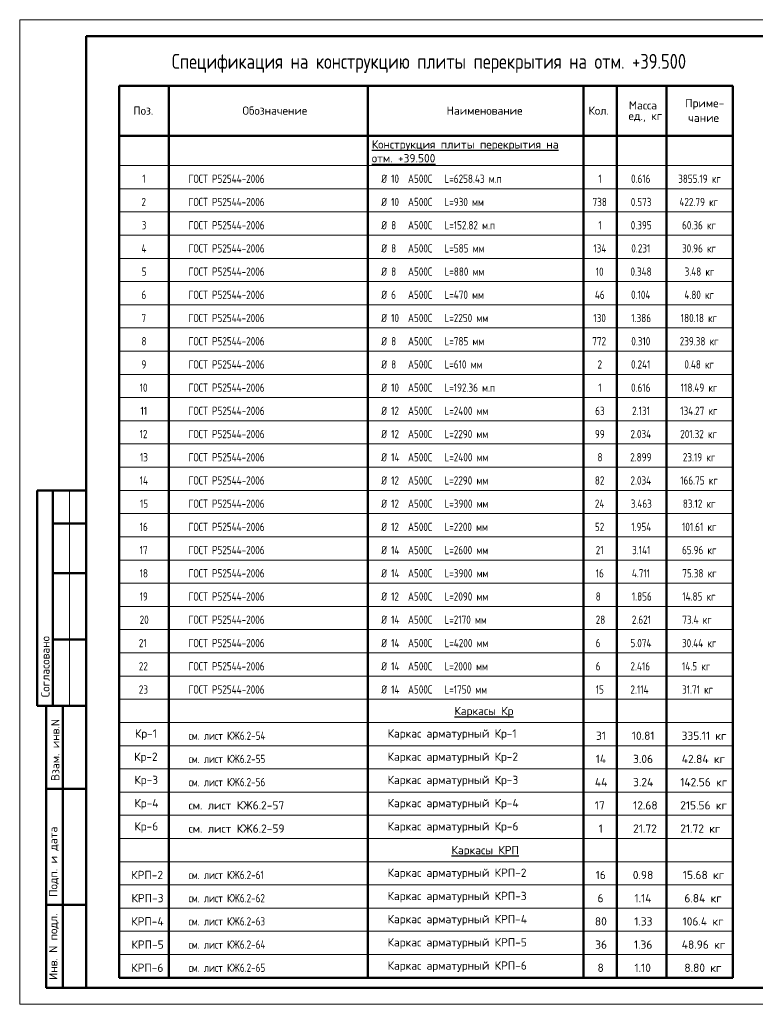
# Model space of a CAD drawing. Header units: millimetres. Extents: x 40580 to 1930067, y -240640 to 81020.
# Tile 355 of 656: x 1054230 to 1076408, y -240409 to -210709. Entities that reach past the tile are written whole.
import ezdxf

# ---------------------------------------------------------------- set-up
doc = ezdxf.new("R2010")
doc.units = ezdxf.units.MM
for name, color, linetype, lineweight in [('Standard', 7, 'Continuous', 25), ('Примечания', 7, 'Continuous', 13), ('Ребро вкладыша арматура S1', 52, 'Continuous', 25)]:
    doc.layers.add(name, color=color, linetype=linetype, lineweight=lineweight)
doc.styles.add('GOST 2.304', font='isocpeur.ttf', dxfattribs={"width": 0.8})
doc.styles.add('ISOCPEUR', font='isocpeur.ttf')

msp = doc.modelspace()

# ---------------------------------------------------------------- linework, layer by layer
at = {"layer": 'Standard', "color": 7, "linetype": 'Continuous', "lineweight": 50, "transparency": 33554687}
for p, q in [((1057229.7, -212708.8), (1075729.7, -212708.8)), ((1057229.7, -239607.5), (1057229.7, -212708.8)), ((1058729.7, -212708.8), (1058729.7, -239607.5)), ((1064729.7, -212708.8), (1064729.7, -239607.5)), ((1071229.7, -212708.8), (1071229.7, -239607.5)), ((1072229.7, -212708.8), (1072229.7, -239607.5)), ((1073729.7, -212708.8), (1073729.7, -239607.5)), ((1075729.7, -212708.8), (1075729.7, -239607.5)), ((1057229.7, -214208.8), (1075729.7, -214208.8)), ((1056229.7, -224908.8), (1054756.5, -224908.8)), ((1054756.5, -224908.8), (1054756.5, -231408.8)), ((1054756.5, -224908.8), (1054756.5, -231408.8)), ((1055229.7, -224908.8), (1055229.7, -231408.8)), ((1056229.7, -225908.8), (1055229.7, -225908.8)), ((1056229.7, -227408.8), (1055229.7, -227408.8)), ((1056229.7, -229408.8), (1055229.7, -229408.8)), ((1054756.5, -231408.8), (1056229.7, -231408.8)), ((1055029.7, -239908.8), (1055029.7, -231408.8)), ((1055029.7, -239908.8), (1055029.7, -231408.8)), ((1055529.7, -239908.8), (1055529.7, -231408.8)), ((1055029.7, -233908.8), (1056229.7, -233908.8)), ((1055029.7, -237408.8), (1056229.7, -237408.8)), ((1057229.7, -239607.5), (1075729.7, -239607.5)), ((1075729.7, -239607.5), (1057229.7, -239607.5)), ((1056229.7, -239908.8), (1055029.7, -239908.8))]:
    msp.add_line(p, q, dxfattribs=at)
at = {"layer": 'Standard', "color": 7, "linetype": 'Continuous', "lineweight": 13, "transparency": 33554687}
for p, q in [((1057229.7, -215107.5), (1075729.7, -215107.5)), ((1057229.7, -215807.5), (1075729.7, -215807.5)), ((1057229.7, -216507.5), (1075729.7, -216507.5)), ((1057229.7, -217207.5), (1075729.7, -217207.5)), ((1057229.7, -217907.5), (1075729.7, -217907.5)), ((1057229.7, -218607.5), (1075729.7, -218607.5)), ((1057229.7, -219307.5), (1075729.7, -219307.5)), ((1057229.7, -220007.5), (1075729.7, -220007.5)), ((1057229.7, -220707.5), (1075729.7, -220707.5)), ((1057229.7, -221407.5), (1075729.7, -221407.5)), ((1057229.7, -222107.5), (1075729.7, -222107.5)), ((1057229.7, -222807.5), (1075729.7, -222807.5)), ((1057229.7, -223507.5), (1075729.7, -223507.5)), ((1057229.7, -224207.5), (1075729.7, -224207.5)), ((1055729.7, -224908.8), (1055729.7, -231408.8)), ((1057229.7, -224907.5), (1075729.7, -224907.5)), ((1057229.7, -225607.5), (1075729.7, -225607.5)), ((1057229.7, -226307.5), (1075729.7, -226307.5)), ((1057229.7, -227007.5), (1075729.7, -227007.5)), ((1057229.7, -227707.5), (1075729.7, -227707.5)), ((1057229.7, -228407.5), (1075729.7, -228407.5)), ((1057229.7, -229107.5), (1075729.7, -229107.5)), ((1057229.7, -229807.5), (1075729.7, -229807.5)), ((1057229.7, -230507.5), (1075729.7, -230507.5)), ((1057229.7, -231207.5), (1075729.7, -231207.5)), ((1057229.7, -231907.5), (1075729.7, -231907.5)), ((1057229.7, -232607.5), (1075729.7, -232607.5)), ((1057229.7, -233307.5), (1075729.7, -233307.5)), ((1057229.7, -234007.5), (1075729.7, -234007.5)), ((1057229.7, -234707.5), (1075729.7, -234707.5)), ((1057229.7, -235407.5), (1075729.7, -235407.5)), ((1057229.7, -236107.5), (1075729.7, -236107.5)), ((1057229.7, -236807.5), (1075729.7, -236807.5)), ((1057229.7, -237507.5), (1075729.7, -237507.5)), ((1057229.7, -238207.5), (1075729.7, -238207.5)), ((1057229.7, -238907.5), (1075729.7, -238907.5))]:
    msp.add_line(p, q, dxfattribs=at)
msp.add_lwpolyline([(1054229.7, -240408.8), (1096229.7, -240408.8), (1096229.7, -210708.8), (1054229.7, -210708.8), (1054229.7, -240408.8)], close=True, dxfattribs=at)
at = {"layer": 'Standard', "color": 7, "linetype": 'Continuous', "lineweight": 50, "transparency": 33554687}
msp.add_lwpolyline([(1056229.7, -211208.8), (1095729.7, -211208.8), (1095729.7, -239908.8), (1056229.7, -239908.8), (1056229.7, -211208.8)], close=True, dxfattribs=at)
at = {"layer": 'Примечания', "color": 7, "linetype": 'Continuous', "lineweight": 13, "transparency": 33554687}
for p, q in [((1057229.7, -215008.8), (1057229.7, -215808.8)), ((1075729.7, -215008.8), (1075729.7, -215808.8)), ((1075729.7, -215107.5), (1057229.7, -215107.5)), ((1058729.7, -215207.5), (1058729.7, -216007.5)), ((1064729.7, -215207.5), (1064729.7, -216007.5)), ((1071229.7, -215207.5), (1071229.7, -216007.5)), ((1072229.7, -215207.5), (1072229.7, -216007.5)), ((1073729.7, -215207.5), (1073729.7, -216007.5)), ((1075729.7, -215807.5), (1057229.7, -215807.5)), ((1057229.7, -215808.8), (1057229.7, -216608.8)), ((1075729.7, -215808.8), (1075729.7, -216608.8)), ((1058729.7, -216007.5), (1058729.7, -216807.5)), ((1064729.7, -216007.5), (1064729.7, -216807.5)), ((1071229.7, -216007.5), (1071229.7, -216807.5)), ((1072229.7, -216007.5), (1072229.7, -216807.5)), ((1073729.7, -216007.5), (1073729.7, -216807.5)), ((1075729.7, -216507.5), (1057229.7, -216507.5)), ((1057229.7, -216608.8), (1057229.7, -217408.8)), ((1058729.7, -216807.5), (1058729.7, -217607.5)), ((1064729.7, -216807.5), (1064729.7, -217607.5)), ((1071229.7, -216807.5), (1071229.7, -217607.5)), ((1072229.7, -216807.5), (1072229.7, -217607.5)), ((1073729.7, -216807.5), (1073729.7, -217607.5)), ((1075729.7, -216608.8), (1075729.7, -217408.8)), ((1075729.7, -217207.5), (1057229.7, -217207.5)), ((1057229.7, -217408.8), (1057229.7, -218208.8)), ((1058729.7, -217607.5), (1058729.7, -218407.5)), ((1064729.7, -217607.5), (1064729.7, -218407.5)), ((1071229.7, -217607.5), (1071229.7, -218407.5)), ((1072229.7, -217607.5), (1072229.7, -218407.5)), ((1073729.7, -217607.5), (1073729.7, -218407.5)), ((1075729.7, -217408.8), (1075729.7, -218208.8)), ((1075729.7, -217907.5), (1057229.7, -217907.5)), ((1057229.7, -218208.8), (1057229.7, -219008.8)), ((1075729.7, -218208.8), (1075729.7, -219008.8)), ((1058729.7, -218407.5), (1058729.7, -219207.5)), ((1064729.7, -218407.5), (1064729.7, -219207.5)), ((1071229.7, -218407.5), (1071229.7, -219207.5)), ((1072229.7, -218407.5), (1072229.7, -219207.5)), ((1073729.7, -218407.5), (1073729.7, -219207.5)), ((1075729.7, -218607.5), (1057229.7, -218607.5)), ((1057229.7, -219008.8), (1057229.7, -219808.8)), ((1075729.7, -219008.8), (1075729.7, -219808.8)), ((1075729.7, -219307.5), (1057229.7, -219307.5)), ((1058729.7, -219207.5), (1058729.7, -220007.5)), ((1064729.7, -219207.5), (1064729.7, -220007.5)), ((1071229.7, -219207.5), (1071229.7, -220007.5)), ((1072229.7, -219207.5), (1072229.7, -220007.5)), ((1073729.7, -219207.5), (1073729.7, -220007.5)), ((1057229.7, -219808.8), (1057229.7, -220608.8)), ((1075729.7, -220007.5), (1057229.7, -220007.5)), ((1058729.7, -220007.5), (1058729.7, -220807.5)), ((1064729.7, -220007.5), (1064729.7, -220807.5)), ((1071229.7, -220007.5), (1071229.7, -220807.5)), ((1072229.7, -220007.5), (1072229.7, -220807.5)), ((1073729.7, -220007.5), (1073729.7, -220807.5)), ((1075729.7, -219808.8), (1075729.7, -220608.8)), ((1057229.7, -220608.8), (1057229.7, -221408.8)), ((1075729.7, -220608.8), (1075729.7, -221408.8)), ((1075729.7, -220707.5), (1057229.7, -220707.5)), ((1058729.7, -220807.5), (1058729.7, -221607.5)), ((1064729.7, -220807.5), (1064729.7, -221607.5)), ((1071229.7, -220807.5), (1071229.7, -221607.5)), ((1072229.7, -220807.5), (1072229.7, -221607.5)), ((1073729.7, -220807.5), (1073729.7, -221607.5)), ((1075729.7, -221407.5), (1057229.7, -221407.5)), ((1057229.7, -221408.8), (1057229.7, -222208.8)), ((1058729.7, -221407.5), (1058729.7, -222207.5)), ((1064729.7, -221407.5), (1064729.7, -222207.5)), ((1071229.7, -221407.5), (1071229.7, -222207.5)), ((1072229.7, -221407.5), (1072229.7, -222207.5)), ((1073729.7, -221407.5), (1073729.7, -222207.5)), ((1075729.7, -221408.8), (1075729.7, -222208.8)), ((1058729.7, -221607.5), (1058729.7, -222407.5)), ((1064729.7, -221607.5), (1064729.7, -222407.5)), ((1071229.7, -221607.5), (1071229.7, -222407.5)), ((1072229.7, -221607.5), (1072229.7, -222407.5)), ((1073729.7, -221607.5), (1073729.7, -222407.5)), ((1075729.7, -222107.5), (1057229.7, -222107.5)), ((1057229.7, -222208.8), (1057229.7, -223008.8)), ((1058729.7, -222207.5), (1058729.7, -223007.5)), ((1064729.7, -222207.5), (1064729.7, -223007.5)), ((1071229.7, -222207.5), (1071229.7, -223007.5)), ((1072229.7, -222207.5), (1072229.7, -223007.5)), ((1073729.7, -222207.5), (1073729.7, -223007.5)), ((1075729.7, -222208.8), (1075729.7, -223008.8)), ((1075729.7, -222807.5), (1057229.7, -222807.5)), ((1057229.7, -223008.8), (1057229.7, -223808.8)), ((1058729.7, -223007.5), (1058729.7, -223807.5)), ((1064729.7, -223007.5), (1064729.7, -223807.5)), ((1071229.7, -223007.5), (1071229.7, -223807.5)), ((1072229.7, -223007.5), (1072229.7, -223807.5)), ((1073729.7, -223007.5), (1073729.7, -223807.5)), ((1075729.7, -223008.8), (1075729.7, -223808.8)), ((1075729.7, -223507.5), (1057229.7, -223507.5)), ((1057229.7, -223808.8), (1057229.7, -224608.8)), ((1058729.7, -223807.5), (1058729.7, -224607.5)), ((1064729.7, -223807.5), (1064729.7, -224607.5)), ((1071229.7, -223807.5), (1071229.7, -224607.5)), ((1072229.7, -223807.5), (1072229.7, -224607.5)), ((1073729.7, -223807.5), (1073729.7, -224607.5)), ((1075729.7, -223808.8), (1075729.7, -224608.8)), ((1075729.7, -224207.5), (1057229.7, -224207.5)), ((1057229.7, -224608.8), (1057229.7, -225408.8)), ((1058729.7, -224607.5), (1058729.7, -225407.5)), ((1064729.7, -224607.5), (1064729.7, -225407.5)), ((1071229.7, -224607.5), (1071229.7, -225407.5)), ((1072229.7, -224607.5), (1072229.7, -225407.5)), ((1073729.7, -224607.5), (1073729.7, -225407.5)), ((1075729.7, -224608.8), (1075729.7, -225408.8)), ((1075729.7, -224907.5), (1057229.7, -224907.5)), ((1057229.7, -225408.8), (1057229.7, -226208.8)), ((1058729.7, -225407.5), (1058729.7, -226207.5)), ((1064729.7, -225407.5), (1064729.7, -226207.5)), ((1071229.7, -225407.5), (1071229.7, -226207.5)), ((1072229.7, -225407.5), (1072229.7, -226207.5)), ((1073729.7, -225407.5), (1073729.7, -226207.5)), ((1075729.7, -225408.8), (1075729.7, -226208.8)), ((1075729.7, -225607.5), (1057229.7, -225607.5)), ((1057229.7, -226208.8), (1057229.7, -227008.8)), ((1075729.7, -226307.5), (1057229.7, -226307.5)), ((1058729.7, -226207.5), (1058729.7, -227007.5)), ((1064729.7, -226207.5), (1064729.7, -227007.5)), ((1071229.7, -226207.5), (1071229.7, -227007.5)), ((1072229.7, -226207.5), (1072229.7, -227007.5)), ((1073729.7, -226207.5), (1073729.7, -227007.5)), ((1075729.7, -226208.8), (1075729.7, -227008.8)), ((1075729.7, -227007.5), (1057229.7, -227007.5)), ((1057229.7, -227008.8), (1057229.7, -227808.8)), ((1058729.7, -227007.5), (1058729.7, -227807.5)), ((1064729.7, -227007.5), (1064729.7, -227807.5)), ((1071229.7, -227007.5), (1071229.7, -227807.5)), ((1072229.7, -227007.5), (1072229.7, -227807.5)), ((1073729.7, -227007.5), (1073729.7, -227807.5)), ((1075729.7, -227008.8), (1075729.7, -227808.8)), ((1075729.7, -227707.5), (1057229.7, -227707.5)), ((1057229.7, -227808.8), (1057229.7, -228608.8)), ((1058729.7, -227807.5), (1058729.7, -228607.5)), ((1064729.7, -227807.5), (1064729.7, -228607.5)), ((1071229.7, -227807.5), (1071229.7, -228607.5)), ((1072229.7, -227807.5), (1072229.7, -228607.5)), ((1073729.7, -227807.5), (1073729.7, -228607.5)), ((1075729.7, -227808.8), (1075729.7, -228608.8)), ((1075729.7, -228407.5), (1057229.7, -228407.5)), ((1057229.7, -228608.8), (1057229.7, -229408.8)), ((1075729.7, -228608.8), (1075729.7, -229408.8)), ((1075729.7, -229107.5), (1057229.7, -229107.5)), ((1075729.7, -229807.5), (1057229.7, -229807.5)), ((1075729.7, -230507.5), (1057229.7, -230507.5)), ((1075729.7, -231207.5), (1057229.7, -231207.5)), ((1075729.7, -231907.5), (1057229.7, -231907.5)), ((1075729.7, -232607.5), (1057229.7, -232607.5)), ((1075729.7, -233307.5), (1057229.7, -233307.5)), ((1075729.7, -234007.5), (1057229.7, -234007.5)), ((1075729.7, -234707.5), (1057229.7, -234707.5)), ((1075729.7, -235407.5), (1057229.7, -235407.5)), ((1075729.7, -236107.5), (1057229.7, -236107.5)), ((1075729.7, -236807.5), (1057229.7, -236807.5)), ((1075729.7, -237507.5), (1057229.7, -237507.5)), ((1075729.7, -238207.5), (1057229.7, -238207.5)), ((1075729.7, -238907.5), (1057229.7, -238907.5))]:
    msp.add_line(p, q, dxfattribs=at)

# ---------------------------------------------------------------- texts
at = {"color": 7, "linetype": 'Continuous', "lineweight": 25, "transparency": 33554687, "char_height": 250, "attachment_point": 7, "style": 'GOST 2.304'}
for s, insert, width in [('см.\\~лист\\~КЖ6.2-54', (1059319.7, -232432.5), 2487.518), ('см.\\~лист\\~КЖ6.2-55', (1059319.7, -233132.5), 2469.812), ('см.\\~лист\\~КЖ6.2-56', (1059319.7, -233832.5), 2487.518), ('см.\\~лист\\~КЖ6.2-61', (1059319.7, -236632.5), 2451.935), ('см.\\~лист\\~КЖ6.2-62', (1059319.7, -237332.5), 2505.206), ('см.\\~лист\\~КЖ6.2-63', (1059319.7, -238032.5), 2487.518), ('см.\\~лист\\~КЖ6.2-64', (1059319.7, -238732.5), 2505.206), ('см.\\~лист\\~КЖ6.2-65', (1059319.7, -239432.5), 2487.518)]:
    msp.add_mtext(s, dxfattribs=dict(at, insert=insert, width=width))
at = {"layer": 'Standard', "color": 7, "linetype": 'Continuous', "lineweight": 50, "transparency": 33554687, "insert": (1058818.4, -212313.1), "char_height": 450, "width": 15573.621, "attachment_point": 7, "style": 'GOST 2.304'}
msp.add_mtext('Спецификация\\~на\\~конструкцию\\~плиты\\~перекрытия\\~на\\~отм.\\~+39.500', dxfattribs=at)
at = {"layer": 'Standard', "color": 7, "linetype": 'Continuous', "lineweight": 25, "transparency": 33554687, "char_height": 250, "attachment_point": 7, "style": 'ISOCPEUR'}
for s, insert, width in [('Обозначение', (1060946.3, -213576.6), 1697.278), ('Кол.', (1071379.5, -213576.6), 622.388), ('Масса', (1072596.3, -213417.6), 888.965), ('Приме-', (1074295.9, -213417.6), 1013.226), ('Поз.', (1057655.5, -213576.6), 613.446), ('Наименование', (1067098.9, -213576.6), 1866.052), ('ед.,\\~кг', (1072585.9, -213792.6), 906.665), ('чание', (1074383.4, -213792.6), 835.693), ('{\\LКонструкция\\~плиты\\~перекрытия\\~на\\~\\Pотм.\\~+39.500}', (1064845.2, -215012), 6360.278), ('{\\LКаркасы\\~Кр}', (1067335.6, -231751.8), 1563.898), ('Кр-1', (1057704.7, -232432.5), 675.671), ('Каркас\\~арматурный\\~Кр-1', (1065319.7, -232432.5), 3269.373), ('31', (1071604.7, -232432.5), 373.688), ('10.81', (1072685.9, -232432.5), 711.066), ('335.11\\~кг', (1074185.9, -232432.5), 1208.643), ('Кр-2', (1057679.7, -233132.5), 728.955), ('Каркас\\~арматурный\\~Кр-2', (1065319.7, -233132.5), 3322.644), ('14', (1071596.3, -233132.5), 391.4), ('3.06', (1072723.4, -233132.5), 640.088), ('42.84\\~кг', (1074190.1, -233132.5), 1208.453), ('Кр-3', (1057688, -233832.5), 711.255), ('Каркас\\~арматурный\\~Кр-3', (1065319.7, -233832.5), 3304.95), ('44', (1071571.3, -233832.5), 444.672), ('3.24', (1072723.4, -233832.5), 640.088), ('142.56\\~кг', (1074144.2, -233832.5), 1297.327), ('Кр-4', (1057688, -234532.5), 711.255), ('см.\\~лист\\~КЖ6.2-57', (1059319.7, -234532.5), 2487.518), ('Каркас\\~арматурный\\~Кр-4', (1065319.7, -234532.5), 3304.956), ('17', (1071569.2, -234532.5), 444.672), ('12.68', (1072723.4, -234532.5), 640.094), ('215.56\\~кг', (1074144.2, -234532.5), 1297.314), ('Кр-6', (1057688, -235232.5), 711.255), ('см.\\~лист\\~КЖ6.2-59', (1059319.7, -235232.5), 2487.518), ('Каркас\\~арматурный\\~Кр-6', (1065319.7, -235232.5), 3304.956), ('1', (1071686.1, -235232.5), 444.672), ('21.72', (1072723.4, -235232.5), 640.094), ('21.72\\~кг', (1074144.2, -235232.5), 1297.314), ('{\\LКаркасы\\~КРП}', (1067248.1, -235951.8), 1741.431), ('КРП-2', (1057592.2, -236632.5), 906.488), ('Каркас\\~арматурный\\~КРП-2', (1065319.7, -236632.5), 3500.183), ('16', (1071596.3, -236632.5), 391.4), ('0.98', (1072715.1, -236632.5), 657.794), ('15.68\\~кг', (1074223.4, -236632.5), 1137.476), ('КРП-3', (1057600.5, -237332.5), 888.782), ('Каркас\\~арматурный\\~КРП-3', (1065319.7, -237332.5), 3482.483), ('6', (1071650.5, -237332.5), 284.833), ('1.14', (1072765.1, -237332.5), 551.227), ('6.84\\~кг', (1074269.3, -237332.5), 1048.621), ('КРП-4', (1057592.2, -238032.5), 906.488), ('Каркас\\~арматурный\\~КРП-4', (1065319.7, -238032.5), 3500.183), ('80', (1071571.3, -238032.5), 444.672), ('1.33', (1072756.8, -238032.5), 569.11), ('106.4\\~кг', (1074215.1, -238032.5), 1155.182), ('КРП-5', (1057600.5, -238732.5), 888.782), ('Каркас\\~арматурный\\~КРП-5', (1065319.7, -238732.5), 3482.483), ('36', (1071579.7, -238732.5), 426.971), ('1.36', (1072748.4, -238732.5), 586.816), ('48.96\\~кг', (1074190.1, -238732.5), 1208.453), ('Каркас\\~арматурный\\~КРП-6', (1065319.7, -239432.5), 3500.183), ('8.80\\~кг', (1074269.3, -239432.5), 1048.621), ('КРП-6', (1057592.2, -239432.5), 906.488), ('8', (1071650.5, -239432.5), 284.833), ('1.10', (1072765.1, -239432.5), 551.227)]:
    msp.add_mtext(s, dxfattribs=dict(at, insert=insert, width=width))
at = {"layer": 'Standard', "color": 7, "linetype": 'Continuous', "lineweight": 50, "transparency": 33554687, "char_height": 250, "attachment_point": 7, "rotation": 90, "style": 'GOST 2.304'}
for s, insert, width in [('\\A1;{\\fISOCPEUR|i0|b0;\\H250.000000;\\W1.000000;\\C7;Согласовано}\\P', (1055129.7, -231147.3), 2071.875), ('\\A1;{\\fISOCPEUR|i0|b0;\\H250.000000;\\W1.000000;\\C7;Взам. инв.N}\\P', (1055427.6, -233672.9), 1909.099), ('\\A1;{\\fISOCPEUR|i0|b0;\\H250.000000;\\W1.000000;\\C7;Подп. и дата}\\P', (1055404, -237166.6), 2197.059), ('\\A1;{\\fISOCPEUR|i0|b0;\\H250.000000;\\W1.000000;\\C7;Инв. N подл.}\\P', (1055404, -239674.8), 2021.795)]:
    msp.add_mtext(s, dxfattribs=dict(at, insert=insert, width=width))
at = {"layer": 'Примечания', "color": 7, "linetype": 'Continuous', "lineweight": 25, "transparency": 33554687, "char_height": 250, "attachment_point": 7, "style": 'GOST 2.304'}
for s, insert, width in [('1', (1057925.5, -215632.5), 231.561), ('ГОСТ\\~Р52544-2006', (1059319.7, -215632.5), 2540.601), ('Ø', (1065129.7, -215632.5), 288.007), ('10', (1065428.6, -215632.5), 391.394), ('А500С', (1065936.5, -215632.5), 906.482), ('L=6258.43\\~м.п', (1067037.2, -215632.5), 1510.248), ('1', (1071675.5, -215632.5), 231.555), ('0.616', (1072660.9, -215632.5), 764.343), ('3855.19\\~кг', (1074081.7, -215632.5), 1421.759), ('2', (1057900.5, -216332.5), 284.839), ('ГОСТ\\~Р52544-2006', (1059319.7, -216332.5), 2540.601), ('Ø', (1065129.7, -216332.5), 288.007), ('10', (1065428.6, -216332.5), 391.394), ('А500С', (1065936.5, -216332.5), 906.482), ('L=930\\~мм', (1067037.2, -216332.5), 1261.548), ('738', (1071500.5, -216332.5), 586.81), ('0.573', (1072652.6, -216332.5), 782.22), ('422.79\\~кг', (1074119.3, -216332.5), 1350.592), ('3', (1057908.8, -217032.5), 267.139), ('ГОСТ\\~Р52544-2006', (1059319.7, -217032.5), 2540.601), ('Ø', (1065129.7, -217032.5), 288.007), ('8', (1065428.6, -217032.5), 284.839), ('А500С', (1065936.5, -217032.5), 906.482), ('L=152.82\\~м.п', (1067037.2, -217032.5), 1616.803), ('1', (1071675.5, -217032.5), 231.555), ('0.395', (1072652.6, -217032.5), 782.22), ('60.36\\~кг', (1074198.4, -217032.5), 1190.765), ('ГОСТ\\~Р52544-2006', (1059319.7, -217732.5), 2540.601), ('Ø', (1065129.7, -217732.5), 288.007), ('8', (1065428.6, -217732.5), 284.839), ('А500С', (1065936.5, -217732.5), 906.482), ('L=585\\~мм', (1067037.2, -217732.5), 1243.854), ('134', (1071525.5, -217732.5), 533.539), ('0.231', (1072669.3, -217732.5), 746.643), ('30.96\\~кг', (1074198.4, -217732.5), 1190.765), ('4', (1057900.5, -217732.5), 284.839), ('5', (1057908.8, -218432.5), 267.139), ('ГОСТ\\~Р52544-2006', (1059319.7, -218432.5), 2540.601), ('Ø', (1065129.7, -218432.5), 288.007), ('8', (1065428.6, -218432.5), 284.839), ('А500С', (1065936.5, -218432.5), 906.482), ('L=880\\~мм', (1067037.2, -218432.5), 1279.248), ('10', (1071596.3, -218432.5), 391.4), ('0.348', (1072644.2, -218432.5), 799.927), ('3.48\\~кг', (1074277.6, -218432.5), 1030.92), ('6', (1057900.5, -219132.5), 284.839), ('ГОСТ\\~Р52544-2006', (1059319.7, -219132.5), 2540.601), ('Ø', (1065129.7, -219132.5), 288.007), ('6', (1065428.6, -219132.5), 284.839), ('А500С', (1065936.5, -219132.5), 906.482), ('L=470\\~мм', (1067037.2, -219132.5), 1279.248), ('46', (1071571.3, -219132.5), 444.672), ('0.104', (1072660.9, -219132.5), 764.343), ('4.80\\~кг', (1074269.3, -219132.5), 1048.621), ('7', (1057900.5, -219832.5), 284.839), ('ГОСТ\\~Р52544-2006', (1059319.7, -219832.5), 2540.601), ('Ø', (1065129.7, -219832.5), 288.007), ('10', (1065428.6, -219832.5), 391.394), ('А500С', (1065936.5, -219832.5), 906.482), ('L=2250\\~мм', (1067037.2, -219832.5), 1421.381), ('130', (1071525.5, -219832.5), 533.539), ('1.386', (1072669.3, -219832.5), 746.643), ('180.18\\~кг', (1074160.9, -219832.5), 1261.731), ('8', (1057900.5, -220532.5), 284.839), ('ГОСТ\\~Р52544-2006', (1059319.7, -220532.5), 2540.601), ('Ø', (1065129.7, -220532.5), 288.007), ('8', (1065428.6, -220532.5), 284.839), ('А500С', (1065936.5, -220532.5), 906.482), ('L=785\\~мм', (1067037.2, -220532.5), 1261.548), ('772', (1071492.2, -220532.5), 604.51), ('0.310', (1072669.3, -220532.5), 746.643), ('239.38\\~кг', (1074127.6, -220532.5), 1332.898), ('9', (1057900.5, -221232.5), 284.839), ('ГОСТ\\~Р52544-2006', (1059319.7, -221232.5), 2540.601), ('Ø', (1065129.7, -221232.5), 288.007), ('8', (1065428.6, -221232.5), 284.839), ('А500С', (1065936.5, -221232.5), 906.482), ('L=610\\~мм', (1067037.2, -221232.5), 1225.964), ('2', (1071650.5, -221232.5), 284.833), ('0.241', (1072660.9, -221232.5), 764.343), ('0.48\\~кг', (1074269.3, -221232.5), 1048.621), ('10', (1057846.3, -221932.5), 391.394), ('ГОСТ\\~Р52544-2006', (1059319.7, -221932.5), 2540.601), ('Ø', (1065129.7, -221932.5), 288.007), ('10', (1065428.6, -221932.5), 391.394), ('А500С', (1065936.5, -221932.5), 906.482), ('L=192.36\\~м.п', (1067037.2, -221932.5), 1616.803), ('1', (1071675.5, -221932.5), 231.555), ('0.616', (1072660.9, -221932.5), 764.343), ('118.49\\~кг', (1074160.9, -221932.5), 1261.731), ('11', (1057871.3, -222632.5), 338.11), ('ГОСТ\\~Р52544-2006', (1059319.7, -222632.5), 2540.601), ('Ø', (1065129.7, -222632.5), 288.007), ('12', (1065428.6, -222632.5), 391.394), ('А500С', (1065936.5, -222632.5), 906.482), ('L=2400\\~мм', (1067037.2, -222632.5), 1439.087), ('63', (1071579.7, -222632.5), 426.971), ('2.131', (1072694.3, -222632.5), 693.365), ('134.27\\~кг', (1074144.2, -222632.5), 1297.327), ('12', (1057846.3, -223332.5), 391.394), ('ГОСТ\\~Р52544-2006', (1059319.7, -223332.5), 2540.601), ('Ø', (1065129.7, -223332.5), 288.007), ('12', (1065428.6, -223332.5), 391.394), ('А500С', (1065936.5, -223332.5), 906.482), ('L=2290\\~мм', (1067037.2, -223332.5), 1439.087), ('99', (1071571.3, -223332.5), 444.672), ('2.034', (1072644.2, -223332.5), 799.927), ('201.32\\~кг', (1074144.2, -223332.5), 1297.327), ('13', (1057854.7, -224032.5), 373.7), ('ГОСТ\\~Р52544-2006', (1059319.7, -224032.5), 2540.601), ('Ø', (1065129.7, -224032.5), 288.007), ('14', (1065428.6, -224032.5), 391.394), ('А500С', (1065936.5, -224032.5), 906.482), ('L=2400\\~мм', (1067037.2, -224032.5), 1439.087), ('8', (1071650.5, -224032.5), 284.833), ('2.899', (1072635.9, -224032.5), 817.627), ('23.19\\~кг', (1074223.4, -224032.5), 1137.476), ('14', (1057846.3, -224732.5), 391.394), ('ГОСТ\\~Р52544-2006', (1059319.7, -224732.5), 2540.601), ('Ø', (1065129.7, -224732.5), 288.007), ('12', (1065428.6, -224732.5), 391.394), ('А500С', (1065936.5, -224732.5), 906.482), ('L=2290\\~мм', (1067037.2, -224732.5), 1439.087), ('82', (1071571.3, -224732.5), 444.672), ('2.034', (1072644.2, -224732.5), 799.927), ('166.75\\~кг', (1074144.2, -224732.5), 1297.327), ('15', (1057854.7, -225432.5), 373.7), ('ГОСТ\\~Р52544-2006', (1059319.7, -225432.5), 2540.601), ('Ø', (1065129.7, -225432.5), 288.007), ('12', (1065428.6, -225432.5), 391.394), ('А500С', (1065936.5, -225432.5), 906.482), ('L=3900\\~мм', (1067037.2, -225432.5), 1421.381), ('24', (1071571.3, -225432.5), 444.672), ('3.463', (1072652.6, -225432.5), 782.22), ('83.12\\~кг', (1074223.4, -225432.5), 1137.476), ('16', (1057846.3, -226132.5), 391.394), ('ГОСТ\\~Р52544-2006', (1059319.7, -226132.5), 2540.601), ('Ø', (1065129.7, -226132.5), 288.007), ('12', (1065428.6, -226132.5), 391.394), ('А500С', (1065936.5, -226132.5), 906.482), ('L=2200\\~мм', (1067037.2, -226132.5), 1439.087), ('52', (1071571.3, -226132.5), 444.672), ('1.954', (1072669.3, -226132.5), 746.643), ('101.61\\~кг', (1074198.4, -226132.5), 1190.765), ('17', (1057846.3, -226832.5), 391.394), ('ГОСТ\\~Р52544-2006', (1059319.7, -226832.5), 2540.601), ('Ø', (1065129.7, -226832.5), 288.007), ('14', (1065428.6, -226832.5), 391.394), ('А500С', (1065936.5, -226832.5), 906.482), ('L=2600\\~мм', (1067037.2, -226832.5), 1439.087), ('21', (1071596.3, -226832.5), 391.4), ('3.141', (1072694.3, -226832.5), 693.365), ('65.96\\~кг', (1074198.4, -226832.5), 1190.765), ('18', (1057846.3, -227532.5), 391.394), ('ГОСТ\\~Р52544-2006', (1059319.7, -227532.5), 2540.601), ('Ø', (1065129.7, -227532.5), 288.007), ('14', (1065428.6, -227532.5), 391.394), ('А500С', (1065936.5, -227532.5), 906.482), ('L=3900\\~мм', (1067037.2, -227532.5), 1421.381), ('16', (1071596.3, -227532.5), 391.4), ('4.711', (1072685.9, -227532.5), 711.066), ('75.38\\~кг', (1074206.7, -227532.5), 1173.071), ('19', (1057846.3, -228232.5), 391.394), ('ГОСТ\\~Р52544-2006', (1059319.7, -228232.5), 2540.601), ('Ø', (1065129.7, -228232.5), 288.007), ('12', (1065428.6, -228232.5), 391.394), ('А500С', (1065936.5, -228232.5), 906.482), ('L=2090\\~мм', (1067037.2, -228232.5), 1421.381), ('8', (1071596.3, -228232.5), 391.4), ('1.856', (1072685.9, -228232.5), 711.066), ('14.85\\~кг', (1074206.7, -228232.5), 1173.071), ('20', (1057846.3, -228932.5), 391.394), ('ГОСТ\\~Р52544-2006', (1059319.7, -228932.5), 2540.601), ('Ø', (1065129.7, -228932.5), 288.007), ('14', (1065428.6, -228932.5), 391.394), ('А500С', (1065936.5, -228932.5), 906.482), ('L=2170\\~мм', (1067037.2, -228932.5), 1421.381), ('28', (1071596.3, -228932.5), 391.4), ('2.621', (1072685.9, -228932.5), 711.066), ('73.4\\~кг', (1074206.7, -228932.5), 1173.071)]:
    msp.add_mtext(s, dxfattribs=dict(at, insert=insert, width=width))
at = {"layer": 'Ребро вкладыша арматура S1', "color": 7, "linetype": 'Continuous', "lineweight": 25, "transparency": 33554687, "char_height": 250, "attachment_point": 7, "style": 'GOST 2.304'}
for s, insert, width in [('21', (1057821.3, -229637.7), 444.672), ('ГОСТ\\~Р52544-2006', (1059319.7, -229637.7), 2540.601), ('Ø', (1065129.7, -229637.7), 288.007), ('14', (1065428.6, -229637.7), 391.394), ('А500С', (1065936.5, -229637.7), 906.494), ('L=4200\\~мм', (1067037.2, -229637.7), 1421.381), ('6', (1071596.3, -229637.7), 391.4), ('5.074', (1072644.3, -229637.7), 799.927), ('30.44\\~кг', (1074198.4, -229637.7), 1190.765), ('22', (1057821.3, -230337.7), 444.672), ('ГОСТ\\~Р52544-2006', (1059319.7, -230337.7), 2540.601), ('Ø', (1065129.7, -230337.7), 288.007), ('14', (1065428.6, -230337.7), 391.394), ('А500С', (1065936.5, -230337.7), 906.494), ('L=2000\\~мм', (1067037.2, -230337.7), 1421.381), ('6', (1071596.3, -230337.7), 391.4), ('2.416', (1072644.3, -230337.7), 799.927), ('14.5\\~кг', (1074198.4, -230337.7), 1190.765), ('23', (1057821.3, -231037.7), 444.672), ('ГОСТ\\~Р52544-2006', (1059319.7, -231037.7), 2540.601), ('Ø', (1065129.7, -231037.7), 288.007), ('14', (1065428.6, -231037.7), 391.394), ('А500С', (1065936.4, -231037.7), 906.494), ('L=1750\\~мм', (1067037.2, -231037.7), 1421.381), ('15', (1071596.3, -231037.7), 391.4), ('2.114', (1072644.2, -231037.7), 799.927), ('31.71\\~кг', (1074198.4, -231037.7), 1190.765)]:
    msp.add_mtext(s, dxfattribs=dict(at, insert=insert, width=width))

doc.saveas('drawing.dxf')
